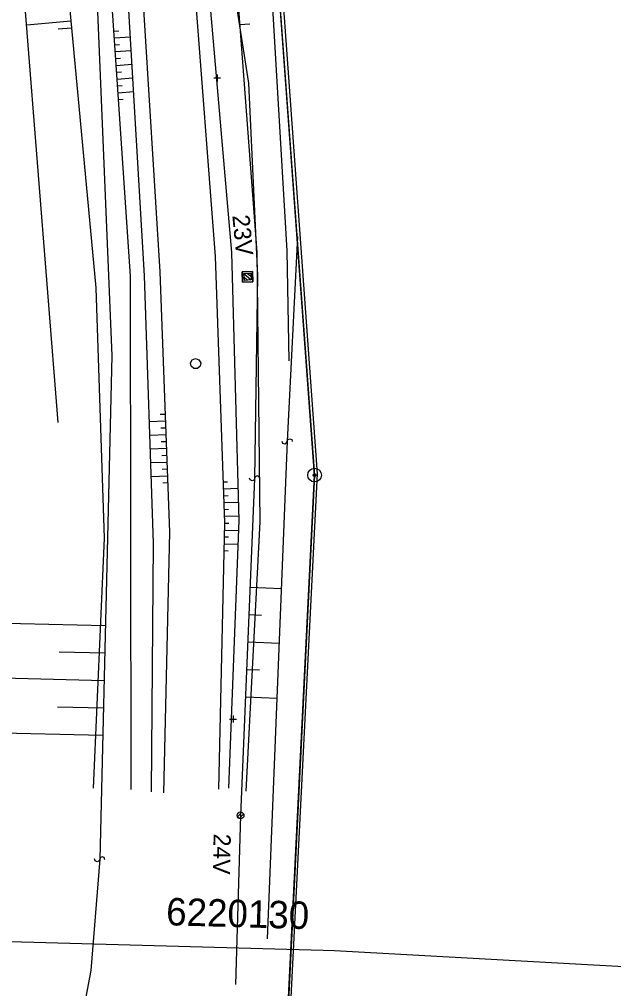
# Model space of a CAD drawing. Extents: x -469926 to -462499, y -1098642 to -1092733.
# Drawn here: x -465783.5 to -465740.2, y -1094686.3 to -1094615.7 of the extents above; entities that cross this region are included whole.
import ezdxf

# ---------------------------------------------------------------- set-up
doc = ezdxf.new("R2010")
doc.units = 0
for name, color, linetype in [('Vrstva 1', 7, 'Continuous'), ('Vrstva 10', 7, 'Continuous'), ('Vrstva 11', 7, 'Continuous'), ('Vrstva 12', 7, 'Continuous'), ('Vrstva 24', 7, 'Continuous'), ('Vrstva 48', 7, 'Continuous'), ('Vrstva 62', 7, 'Continuous'), ('Vrstva 63', 7, 'Continuous')]:
    doc.layers.add(name, color=color, linetype=linetype)

# ---------------------------------------------------------------- blocks, each defined once
blk = doc.blocks.new('BP')
at = {"layer": 'Vrstva 63'}
for p, q in [((-0.75, 0.75), (-0.75, -0.75)), ((0.75, 0.75), (-0.75, 0.75)), ((0.75, -0.75), (0.75, 0.75)), ((-0.75, -0.75), (0.75, -0.75))]:
    blk.add_line(p, q, dxfattribs=at)
blk.add_lwpolyline([(-0.75, 0.75), (0.75, 0.75), (0.75, -0.75), (-0.75, -0.75)], close=True, dxfattribs=at)

msp = doc.modelspace()

# ---------------------------------------------------------------- linework, layer by layer
at = {"layer": 'Vrstva 1'}
for p, q in [((-465762, -1094648.91), (-465764.91, -1094609.35)), ((-465762, -1094648.91), (-465764.91, -1094609.35)), ((-465764.29, -1094695.06), (-465762, -1094648.91)), ((-465764.29, -1094695.06), (-465762, -1094648.91))]:
    msp.add_line(p, q, dxfattribs=at)
at = {"layer": 'Vrstva 10'}
msp.add_lwpolyline([(-465769.72, -1094568.39), (-465767.37, -1094578.26), (-465758.3, -1094583.1), (-465750.94, -1094593.18), (-465738.81, -1094611.42), (-465747.55, -1094611.11), (-465764.91, -1094609.35), (-465762, -1094648.91), (-465764.29, -1094695.06), (-465776.58, -1094761.24)], dxfattribs=at)
at = {"layer": 'Vrstva 11'}
for p, q in [((-465767.145, -1094634.238), (-465766.612, -1094634.698)), ((-465766.881, -1094634.219), (-465766.631, -1094634.434)), ((-465767.127, -1094634.501), (-465766.874, -1094634.719)), ((-465767.619, -1094673.788), (-465767.297, -1094673.465)), ((-465767.489, -1094673.923), (-465767.162, -1094673.596))]:
    msp.add_line(p, q, dxfattribs=at)
msp.add_lwpolyline([(-465766.648, -1094634.202), (-465766.612, -1094634.7), (-465767.11, -1094634.736), (-465767.146, -1094634.238)], close=True, dxfattribs=at)
msp.add_lwpolyline([(-465766.648, -1094634.202), (-465766.612, -1094634.7), (-465767.11, -1094634.736), (-465767.146, -1094634.238), (-465766.648, -1094634.202)], dxfattribs=at)
msp.add_circle((-465767.389, -1094673.696), 0.25, dxfattribs=at)
at = {"layer": 'Vrstva 12'}
for p, q in [((-465785.36, -1094682.84), (-465761.37, -1094683.51)), ((-465785.36, -1094682.84), (-465761.37, -1094683.51)), ((-465761.37, -1094683.51), (-465760.54, -1094683.53)), ((-465761.37, -1094683.51), (-465760.54, -1094683.53)), ((-465760.54, -1094683.53), (-465730.71, -1094685.2)), ((-465760.54, -1094683.53), (-465730.71, -1094685.2))]:
    msp.add_line(p, q, dxfattribs=at)
at = {"layer": 'Vrstva 24'}
for radius in [0.5, 0.5, 0.1, 0.1]:
    msp.add_circle((-465762, -1094648.91), radius, dxfattribs=at)
at = {"layer": 'Vrstva 48'}
for p, q in [((-465779.733, -1094615.852), (-465782.959, -1094616.154)), ((-465779.733, -1094615.852), (-465782.959, -1094616.154)), ((-465779.687, -1094616.35), (-465780.657, -1094616.441)), ((-465779.687, -1094616.35), (-465780.657, -1094616.441)), ((-465776.61, -1094616.574), (-465776.257, -1094616.55)), ((-465776.61, -1094616.574), (-465776.257, -1094616.55)), ((-465767.446, -1094616.091), (-465766.71, -1094616.036)), ((-465767.446, -1094616.091), (-465766.71, -1094616.036)), ((-465776.576, -1094617.073), (-465775.403, -1094616.993)), ((-465776.576, -1094617.073), (-465775.403, -1094616.993)), ((-465776.543, -1094617.572), (-465776.192, -1094617.548)), ((-465776.543, -1094617.572), (-465776.192, -1094617.548)), ((-465776.509, -1094618.07), (-465775.344, -1094617.991)), ((-465776.509, -1094618.07), (-465775.344, -1094617.991)), ((-465776.475, -1094618.569), (-465776.127, -1094618.546)), ((-465776.475, -1094618.569), (-465776.127, -1094618.546)), ((-465776.441, -1094619.069), (-465775.284, -1094618.99)), ((-465776.441, -1094619.069), (-465775.284, -1094618.99)), ((-465776.407, -1094619.567), (-465776.062, -1094619.544)), ((-465776.407, -1094619.567), (-465776.062, -1094619.544)), ((-465776.373, -1094620.066), (-465775.225, -1094619.988)), ((-465776.373, -1094620.066), (-465775.225, -1094619.988)), ((-465776.34, -1094620.565), (-465775.996, -1094620.542)), ((-465776.34, -1094620.565), (-465775.996, -1094620.542)), ((-465776.306, -1094621.063), (-465775.166, -1094620.986)), ((-465776.306, -1094621.063), (-465775.166, -1094620.986)), ((-465776.272, -1094621.562), (-465775.931, -1094621.539)), ((-465776.272, -1094621.562), (-465775.931, -1094621.539)), ((-465772.885, -1094644.486), (-465773.229, -1094644.498)), ((-465772.885, -1094644.486), (-465773.229, -1094644.498)), ((-465772.866, -1094644.985), (-465774.014, -1094645.028)), ((-465772.866, -1094644.985), (-465774.014, -1094645.028)), ((-465772.848, -1094645.485), (-465773.193, -1094645.498)), ((-465772.848, -1094645.485), (-465773.193, -1094645.498)), ((-465772.829, -1094645.984), (-465773.98, -1094646.027)), ((-465772.829, -1094645.984), (-465773.98, -1094646.027)), ((-465772.811, -1094646.484), (-465773.157, -1094646.497)), ((-465772.811, -1094646.484), (-465773.157, -1094646.497)), ((-465772.792, -1094646.984), (-465773.947, -1094647.027)), ((-465772.792, -1094646.984), (-465773.947, -1094647.027)), ((-465772.774, -1094647.483), (-465773.121, -1094647.496)), ((-465772.774, -1094647.483), (-465773.121, -1094647.496)), ((-465772.755, -1094647.983), (-465773.913, -1094648.026)), ((-465772.755, -1094647.983), (-465773.913, -1094648.026)), ((-465772.718, -1094648.982), (-465773.88, -1094649.026)), ((-465772.718, -1094648.982), (-465773.88, -1094649.026)), ((-465772.737, -1094648.483), (-465773.085, -1094648.496)), ((-465772.737, -1094648.483), (-465773.085, -1094648.496)), ((-465772.7, -1094649.482), (-465773.049, -1094649.495)), ((-465772.7, -1094649.482), (-465773.049, -1094649.495)), ((-465768.655, -1094649.412), (-465768.327, -1094649.401)), ((-465768.655, -1094649.412), (-465768.327, -1094649.401)), ((-465768.638, -1094649.912), (-465767.549, -1094649.874)), ((-465768.638, -1094649.912), (-465767.549, -1094649.874)), ((-465768.62, -1094650.411), (-465768.295, -1094650.4)), ((-465768.62, -1094650.411), (-465768.295, -1094650.4)), ((-465768.603, -1094650.911), (-465767.522, -1094650.874)), ((-465768.603, -1094650.911), (-465767.522, -1094650.874)), ((-465768.585, -1094651.411), (-465768.262, -1094651.4)), ((-465768.585, -1094651.411), (-465768.262, -1094651.4)), ((-465768.568, -1094651.91), (-465767.495, -1094651.873)), ((-465768.568, -1094651.91), (-465767.495, -1094651.873)), ((-465768.552, -1094652.411), (-465768.235, -1094652.418)), ((-465768.552, -1094652.411), (-465768.235, -1094652.418)), ((-465768.564, -1094652.91), (-465767.514, -1094652.934)), ((-465768.564, -1094652.91), (-465767.514, -1094652.934)), ((-465768.587, -1094653.91), (-465767.552, -1094653.934)), ((-465768.587, -1094653.91), (-465767.552, -1094653.934)), ((-465768.575, -1094653.41), (-465768.263, -1094653.417)), ((-465768.575, -1094653.41), (-465768.263, -1094653.417)), ((-465768.598, -1094654.41), (-465768.29, -1094654.417)), ((-465768.598, -1094654.41), (-465768.29, -1094654.417))]:
    msp.add_line(p, q, dxfattribs=at)
for points in [[(-465766.68, -1094657.066), (-465764.408, -1094657.16)], [(-465766.68, -1094657.066), (-465764.408, -1094657.16)], [(-465766.762, -1094659.065), (-465765.851, -1094659.102)], [(-465766.762, -1094659.065), (-465765.851, -1094659.102)], [(-465777.225, -1094659.886), (-465785.505, -1094659.686)], [(-465777.225, -1094659.886), (-465785.505, -1094659.686)], [(-465766.845, -1094661.063), (-465764.561, -1094661.157)], [(-465766.845, -1094661.063), (-465764.561, -1094661.157)], [(-465777.274, -1094661.886), (-465780.596, -1094661.805)], [(-465777.274, -1094661.886), (-465780.596, -1094661.805)], [(-465766.928, -1094663.061), (-465766.011, -1094663.099)], [(-465766.928, -1094663.061), (-465766.011, -1094663.099)], [(-465777.322, -1094663.885), (-465785.654, -1094663.684)], [(-465777.322, -1094663.885), (-465785.654, -1094663.684)], [(-465767.01, -1094665.059), (-465764.714, -1094665.154)], [(-465767.01, -1094665.059), (-465764.714, -1094665.154)], [(-465777.37, -1094665.885), (-465780.714, -1094665.804)], [(-465777.37, -1094665.885), (-465780.714, -1094665.804)], [(-465777.418, -1094667.884), (-465785.804, -1094667.681)], [(-465777.418, -1094667.884), (-465785.804, -1094667.681)]]:
    msp.add_lwpolyline(points, dxfattribs=at)
at = {"layer": 'Vrstva 62'}
for points in [[(-465778.55, -1094564.39), (-465776.087, -1094575.897), (-465773.32, -1094593.24), (-465770.755, -1094613.061), (-465770.755, -1094613.061), (-465769.23, -1094632.99), (-465768.551, -1094652.382), (-465769, -1094671.78)], [(-465778.55, -1094564.39), (-465776.087, -1094575.897), (-465773.32, -1094593.24), (-465770.755, -1094613.061), (-465770.755, -1094613.061), (-465769.23, -1094632.99), (-465768.551, -1094652.382), (-465769, -1094671.78)], [(-465776.929, -1094565.023), (-465775.52, -1094571.39), (-465775.52, -1094571.39), (-465774.07, -1094577.87), (-465770.44, -1094592.22), (-465767.723, -1094612.382), (-465766.21, -1094632.67), (-465766.21, -1094632.67), (-465765.983, -1094652.308), (-465767, -1094671.92)], [(-465776.929, -1094565.023), (-465775.52, -1094571.39), (-465775.52, -1094571.39), (-465774.07, -1094577.87), (-465770.44, -1094592.22), (-465767.723, -1094612.382), (-465766.21, -1094632.67), (-465766.21, -1094632.67), (-465765.983, -1094652.308), (-465767, -1094671.92)], [(-465775.35, -1094671.81), (-465775.4, -1094634.42), (-465776.735, -1094614.735), (-465778.07, -1094595.05), (-465779.293, -1094583.217), (-465782.57, -1094565.45)], [(-465775.35, -1094671.81), (-465775.4, -1094634.42), (-465776.735, -1094614.735), (-465778.07, -1094595.05), (-465779.293, -1094583.217), (-465782.57, -1094565.45)], [(-465780.666, -1094645.08), (-465784.42, -1094597.72), (-465786.94, -1094583.39), (-465789.46, -1094569.06)], [(-465780.666, -1094645.08), (-465784.42, -1094597.72), (-465786.94, -1094583.39), (-465789.46, -1094569.06)], [(-465785.609, -1094573.301), (-465781.58, -1094596.08), (-465777.92, -1094635.27), (-465777.31, -1094653.494), (-465778.11, -1094671.71)], [(-465785.609, -1094573.301), (-465781.58, -1094596.08), (-465777.92, -1094635.27), (-465777.31, -1094653.494), (-465778.11, -1094671.71)], [(-465768.23, -1094671.7), (-465767.486, -1094652.209), (-465768.01, -1094632.71), (-465769.737, -1094612.837), (-465772.42, -1094593.07), (-465774.703, -1094584.569), (-465776.087, -1094575.897)], [(-465768.23, -1094671.7), (-465767.486, -1094652.209), (-465768.01, -1094632.71), (-465769.737, -1094612.837), (-465772.42, -1094593.07), (-465774.703, -1094584.569), (-465776.087, -1094575.897)], [(-465771.534, -1094576.52), (-465767.61, -1094591.49), (-465765.224, -1094611.983), (-465764.01, -1094632.579), (-465763.87, -1094640.59)], [(-465771.534, -1094576.52), (-465767.61, -1094591.49), (-465765.224, -1094611.983), (-465764.01, -1094632.579), (-465763.87, -1094640.59)], [(-465779.293, -1094583.217), (-465777.23, -1094594.4), (-465774.504, -1094614.176), (-465774.504, -1094614.176), (-465773.27, -1094634.1), (-465772.567, -1094653.066), (-465772.567, -1094653.066), (-465772.99, -1094672.04)], [(-465779.293, -1094583.217), (-465777.23, -1094594.4), (-465774.504, -1094614.176), (-465774.504, -1094614.176), (-465773.27, -1094634.1), (-465772.567, -1094653.066), (-465772.567, -1094653.066), (-465772.99, -1094672.04)], [(-465773.87, -1094671.97), (-465773.717, -1094653.869), (-465774.37, -1094634.4), (-465775.541, -1094614.661), (-465775.541, -1094614.661), (-465775.541, -1094614.661), (-465778.07, -1094595.05)], [(-465773.87, -1094671.97), (-465773.717, -1094653.869), (-465774.37, -1094634.4), (-465775.541, -1094614.661), (-465775.541, -1094614.661), (-465775.541, -1094614.661), (-465778.07, -1094595.05)]]:
    msp.add_lwpolyline(points, dxfattribs=at)
at = {"layer": 'Vrstva 63'}
for p, q in [((-465769.34, -1094619.984), (-465768.84, -1094619.984)), ((-465769.34, -1094619.984), (-465768.84, -1094619.984)), ((-465769.09, -1094619.734), (-465769.09, -1094620.234)), ((-465769.09, -1094619.734), (-465769.09, -1094620.234)), ((-465769.09, -1094619.984), (-465769.09, -1094619.984)), ((-465769.09, -1094619.984), (-465769.09, -1094619.984)), ((-465770.658, -1094640.791), (-465770.658, -1094640.791)), ((-465770.658, -1094640.791), (-465770.658, -1094640.791)), ((-465763.999, -1094646.448), (-465763.999, -1094646.448)), ((-465763.999, -1094646.448), (-465763.999, -1094646.448)), ((-465766.353, -1094649.15), (-465766.353, -1094649.15)), ((-465766.353, -1094649.15), (-465766.353, -1094649.15)), ((-465768.18, -1094666.677), (-465767.68, -1094666.677)), ((-465768.18, -1094666.677), (-465767.68, -1094666.677)), ((-465767.93, -1094666.427), (-465767.93, -1094666.927)), ((-465767.93, -1094666.427), (-465767.93, -1094666.927)), ((-465767.93, -1094666.677), (-465767.93, -1094666.677)), ((-465767.93, -1094666.677), (-465767.93, -1094666.677)), ((-465777.636, -1094676.884), (-465777.636, -1094676.884)), ((-465777.636, -1094676.884), (-465777.636, -1094676.884))]:
    msp.add_line(p, q, dxfattribs=at)
for points in [[(-465780.528, -1094588.92), (-465778.365, -1094601.724), (-465776.751, -1094640.231), (-465777.636, -1094676.884), (-465778.294, -1094684.995), (-465781.159, -1094700.082), (-465788.003, -1094738.594), (-465798.122, -1094785.193)], [(-465767.723, -1094686.007), (-465767.367, -1094673.701), (-465766.353, -1094649.15), (-465766.136, -1094634.364), (-465766.776, -1094620.358), (-465770.525, -1094596.507), (-465771.784, -1094588.92)], [(-465767.723, -1094686.007), (-465767.367, -1094673.701), (-465766.353, -1094649.15), (-465766.136, -1094634.364), (-465766.776, -1094620.358), (-465770.525, -1094596.507), (-465771.784, -1094588.92)], [(-465764.647, -1094609.522), (-465761.804, -1094648.821), (-465764.137, -1094695.14), (-465776.359, -1094761.245), (-465789.187, -1094821.806), (-465803.567, -1094887.606), (-465823.432, -1094981.264), (-465822.703, -1095013.601)], [(-465763.242, -1094631.526), (-465763.999, -1094646.448), (-465765.448, -1094682.682)], [(-465763.242, -1094631.526), (-465763.999, -1094646.448), (-465765.448, -1094682.682)], [(-465770.658, -1094640.416), (-465770.417, -1094640.504), (-465770.288, -1094640.726), (-465770.333, -1094640.978), (-465770.53, -1094641.144), (-465770.786, -1094641.144), (-465770.983, -1094640.978), (-465771.028, -1094640.726), (-465770.899, -1094640.504), (-465770.658, -1094640.416)], [(-465770.658, -1094640.416), (-465770.417, -1094640.504), (-465770.288, -1094640.726), (-465770.333, -1094640.978), (-465770.53, -1094641.144), (-465770.786, -1094641.144), (-465770.983, -1094640.978), (-465771.028, -1094640.726), (-465770.899, -1094640.504), (-465770.658, -1094640.416)], [(-465764.374, -1094646.43), (-465764.321, -1094646.579), (-465764.165, -1094646.639), (-465764.034, -1094646.564), (-465763.951, -1094646.322), (-465763.81, -1094646.258), (-465763.665, -1094646.324), (-465763.623, -1094646.466)], [(-465764.374, -1094646.43), (-465764.321, -1094646.579), (-465764.165, -1094646.639), (-465764.034, -1094646.564), (-465763.951, -1094646.322), (-465763.81, -1094646.258), (-465763.665, -1094646.324), (-465763.623, -1094646.466)], [(-465765.978, -1094649.178), (-465766.027, -1094649.027), (-465766.181, -1094648.963), (-465766.315, -1094649.034), (-465766.404, -1094649.275), (-465766.546, -1094649.334), (-465766.689, -1094649.264), (-465766.728, -1094649.122)], [(-465765.978, -1094649.178), (-465766.027, -1094649.027), (-465766.181, -1094648.963), (-465766.315, -1094649.034), (-465766.404, -1094649.275), (-465766.546, -1094649.334), (-465766.689, -1094649.264), (-465766.728, -1094649.122)], [(-465777.261, -1094676.918), (-465777.308, -1094676.766), (-465777.461, -1094676.7), (-465777.596, -1094676.769), (-465777.689, -1094677.008), (-465777.832, -1094677.065), (-465777.974, -1094676.993), (-465778.01, -1094676.85)], [(-465777.261, -1094676.918), (-465777.308, -1094676.766), (-465777.461, -1094676.7), (-465777.596, -1094676.769), (-465777.689, -1094677.008), (-465777.832, -1094677.065), (-465777.974, -1094676.993), (-465778.01, -1094676.85)]]:
    msp.add_lwpolyline(points, dxfattribs=at)

# ---------------------------------------------------------------- block references
at = {"layer": 'Vrstva 11', "xscale": 0.5, "yscale": 0.5, "rotation": -177.22485607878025}
msp.add_blockref('BP', (-465766.878, -1094634.468), dxfattribs=at)

# ---------------------------------------------------------------- texts
at = {"layer": 'Vrstva 11'}
for s, rotation, p in [('23V', 275.54668, (-465767.99, -1094630.004)), ('24V', 268.90184, (-465769.345, -1094675.013))]:
    msp.add_text(s, height=1.25, rotation=rotation, dxfattribs=at).set_placement(p)
at = {"layer": 'Vrstva 12'}
msp.add_text('6220130', height=2, rotation=358.40024, dxfattribs=at).set_placement((-465772.825, -1094681.689))
msp.add_text('6220130', height=2, rotation=358.40024, dxfattribs=at).set_placement((-465772.825, -1094681.689))

doc.saveas('drawing.dxf')
